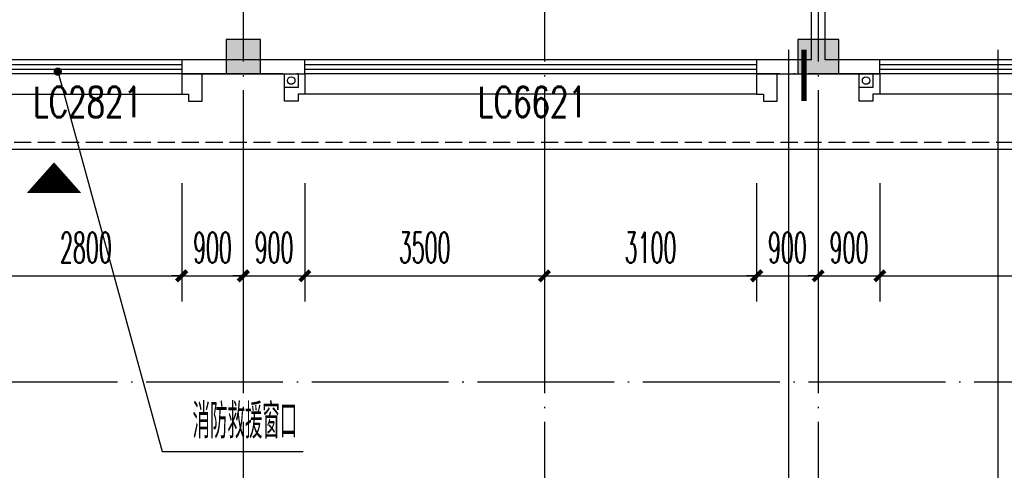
# Model space of a CAD drawing. Extents: x 1779708 to 7299578, y -1121471 to 88434.
# Tile 266 of 656: x 4496350 to 4510736, y -979630 to -973056. Entities that reach past the tile are written whole.
import ezdxf

# ---------------------------------------------------------------- set-up
doc = ezdxf.new("R2010")
doc.units = 0
doc.header["$LTSCALE"] = 1000
doc.header["$MEASUREMENT"] = 0
doc.linetypes.add('DASH', pattern=[0.35, 0.25, -0.1])
doc.linetypes.add('DOTE', pattern=[2.42, 2, -0.2, 0.02, -0.2])
doc.layers.get('0').update_dxf_attribs({"linetype": 'CONTINUOUS'})
doc.layers.get('Defpoints').update_dxf_attribs({"linetype": 'CONTINUOUS'})
for name, color, linetype in [('11111111111111111111111111111', 50, 'DASH'), ('DIM_IDEN', 3, 'CONTINUOUS'), ('DIM_LEAD', 3, 'CONTINUOUS'), ('DIM_污水', 3, 'CONTINUOUS'), ('DOTE', 1, 'DOTE'), ('GGSignatureLayer', 7, 'CONTINUOUS'), ('P_PS_DIM', 1, 'CONTINUOUS'), ('PUB_DIM', 3, 'CONTINUOUS'), ('PUB_TEXT', 7, 'CONTINUOUS'), ('WALL', 255, 'CONTINUOUS'), ('WINDOW', 2, 'CONTINUOUS'), ('WINDOW_TEXT', 7, 'CONTINUOUS'), ('修改', 6, 'CONTINUOUS'), ('墙柱', 2, 'CONTINUOUS'), ('看线', 3, 'CONTINUOUS')]:
    doc.layers.add(name, color=color, linetype=linetype)
doc.styles.add('_TCH_DIM', font='SIMPLEX.shx', dxfattribs={"width": 0.7, "bigfont": 'GBCBIG.shx'})
doc.styles.add('_TCH_DIM_T3', font='SIMPLEX.shx', dxfattribs={"width": 0.494118, "bigfont": 'GBCBIG.shx'})
doc.styles.add('_TCH_WINDOW', font='SIMPLEX', dxfattribs={"height": 3.5, "bigfont": 'GBCBIG'})
doc.dimstyles.new('_TCH_ARCH&&150', dxfattribs={"dimtxt": 446.25, "dimasz": 150, "dimexe": 375, "dimexo": 450, "dimgap": 189.375, "dimtad": 1, "dimdec": 0, "dimzin": 0, "dimdsep": 46, "dimtxsty": '_TCH_DIM_T3', "dimblk": 'ARCHTICK', "dimcen": 0.09, "dimdle": 225, "dimclrt": 7, "dimazin": 2, "dimtfac": 1, "dimtdec": 0, "dimtix": 1, "dimtmove": 2, "dimatfit": 3, "dimfxl": 250, "dimtolj": 1, "dimtzin": 0, "dimarcsym": 0})

# ---------------------------------------------------------------- blocks, each defined once
blk = doc.blocks.new('A$C159220C3')
at = {"layer": 'DOTE'}
for p, q in [((59600, 149200), (59600, 7200)), ((64000, 149200), (64000, 7200)), ((68000, 149200), (68000, 7200)), ((86800, 96200), (7200, 96200)), ((86800, 91700), (7200, 91700))]:
    blk.add_line(p, q, dxfattribs=at)
blk = doc.blocks.new('a1')
at = {"layer": '11111111111111111111111111111'}
for p, q in [((59122, 49136), (59122, 48936)), ((59322, 49136), (59122, 49136)), ((59322, 48936), (59322, 49136)), ((59122, 48936), (59322, 48936))]:
    blk.add_line(p, q, dxfattribs=at)
blk = doc.blocks.new('$WINLIB2D$00000001')
at = {"color": 0}
for points in [[(-0.5, 0.5), (-0.5, -0.5)], [(-0.5, 0.5), (0.5, 0.5)], [(0.5, -0.5), (0.5, 0.5)], [(0.5, 0.1667), (-0.5, 0.1667)], [(0.5, -0.1667), (-0.5, -0.1667)], [(-0.5, -0.5), (0.5, -0.5)]]:
    blk.add_lwpolyline(points, dxfattribs=at)
blk = doc.blocks.new('_ArchTick')
at = {"color": 0, "linetype": 'ByBlock', "const_width": 0.4}
blk.add_lwpolyline([(-0.5, -0.5), (0.5, 0.5)], dxfattribs=at)
blk = doc.blocks.new('*D4969')
at = {"layer": 'Defpoints', "color": 0, "transparency": 16777216}
for p in [(4508917, -974993), (4515517, -974993), (4515517, -976793)]:
    blk.add_point(p, dxfattribs=at)
at = {"layer": 'PUB_DIM', "color": 0, "lineweight": -2, "transparency": 16777216}
for p, q in [((4508917, -975443), (4508917, -977168)), ((4515517, -975443), (4515517, -977168)), ((4508692, -976793), (4515742, -976793))]:
    blk.add_line(p, q, dxfattribs=at)
at = {"layer": 'PUB_DIM', "color": 0, "lineweight": -2, "transparency": 16777216, "xscale": 150, "yscale": 150, "zscale": 150, "rotation": 180}
blk.add_blockref('_ArchTick', (4508917, -976793), dxfattribs=at)
at = {"layer": 'PUB_DIM', "color": 0, "lineweight": -2, "transparency": 16777216, "xscale": 150, "yscale": 150, "zscale": 150}
blk.add_blockref('_ArchTick', (4515517, -976793), dxfattribs=at)
at = {"layer": 'PUB_DIM', "color": 7, "transparency": 16777216, "insert": (4512217, -976381), "char_height": 446.2, "attachment_point": 5, "style": '_TCH_DIM_T3'}
blk.add_mtext('\\A1;6600', dxfattribs=at)
blk = doc.blocks.new('*D4970')
at = {"layer": 'Defpoints', "color": 0, "transparency": 16777216}
for p in [(4508017, -974993), (4508917, -974993), (4508917, -976793)]:
    blk.add_point(p, dxfattribs=at)
at = {"layer": 'PUB_DIM', "color": 0, "lineweight": -2, "transparency": 16777216}
for p, q in [((4508017, -975443), (4508017, -977168)), ((4508917, -975443), (4508917, -977168)), ((4508017, -976793), (4507867, -976793)), ((4508017, -976793), (4508917, -976793)), ((4508917, -976793), (4509067, -976793))]:
    blk.add_line(p, q, dxfattribs=at)
at = {"layer": 'PUB_DIM', "color": 0, "lineweight": -2, "transparency": 16777216, "xscale": 150, "yscale": 150, "zscale": 150}
blk.add_blockref('_ArchTick', (4508017, -976793), dxfattribs=at)
at = {"layer": 'PUB_DIM', "color": 0, "lineweight": -2, "transparency": 16777216, "xscale": 150, "yscale": 150, "zscale": 150, "rotation": 180}
blk.add_blockref('_ArchTick', (4508917, -976793), dxfattribs=at)
at = {"layer": 'PUB_DIM', "color": 7, "transparency": 16777216, "insert": (4508467, -976381), "char_height": 446.2, "attachment_point": 5, "style": '_TCH_DIM_T3'}
blk.add_mtext('\\A1;900', dxfattribs=at)
blk = doc.blocks.new('*D4971')
at = {"layer": 'Defpoints', "color": 0, "transparency": 16777216}
for p in [(4507117, -974993), (4508017, -974993), (4508017, -976793)]:
    blk.add_point(p, dxfattribs=at)
at = {"layer": 'PUB_DIM', "color": 0, "lineweight": -2, "transparency": 16777216}
for p, q in [((4507117, -975443), (4507117, -977168)), ((4508017, -975443), (4508017, -977168)), ((4507117, -976793), (4506967, -976793)), ((4507117, -976793), (4508017, -976793)), ((4508017, -976793), (4508167, -976793))]:
    blk.add_line(p, q, dxfattribs=at)
at = {"layer": 'PUB_DIM', "color": 0, "lineweight": -2, "transparency": 16777216, "xscale": 150, "yscale": 150, "zscale": 150}
blk.add_blockref('_ArchTick', (4507117, -976793), dxfattribs=at)
at = {"layer": 'PUB_DIM', "color": 0, "lineweight": -2, "transparency": 16777216, "xscale": 150, "yscale": 150, "zscale": 150, "rotation": 180}
blk.add_blockref('_ArchTick', (4508017, -976793), dxfattribs=at)
at = {"layer": 'PUB_DIM', "color": 7, "transparency": 16777216, "insert": (4507567, -976381), "char_height": 446.2, "attachment_point": 5, "style": '_TCH_DIM_T3'}
blk.add_mtext('\\A1;900', dxfattribs=at)
blk = doc.blocks.new('*D4972')
at = {"layer": 'Defpoints', "color": 0, "transparency": 16777216}
for p in [(4504017, -974993), (4507117, -974993), (4507117, -976793)]:
    blk.add_point(p, dxfattribs=at)
at = {"layer": 'PUB_DIM', "color": 0, "lineweight": -2, "transparency": 16777216}
for p, q in [((4504017, -975443), (4504017, -977168)), ((4507117, -975443), (4507117, -977168)), ((4503792, -976793), (4507342, -976793))]:
    blk.add_line(p, q, dxfattribs=at)
at = {"layer": 'PUB_DIM', "color": 0, "lineweight": -2, "transparency": 16777216, "xscale": 150, "yscale": 150, "zscale": 150, "rotation": 180}
blk.add_blockref('_ArchTick', (4504017, -976793), dxfattribs=at)
at = {"layer": 'PUB_DIM', "color": 0, "lineweight": -2, "transparency": 16777216, "xscale": 150, "yscale": 150, "zscale": 150}
blk.add_blockref('_ArchTick', (4507117, -976793), dxfattribs=at)
at = {"layer": 'PUB_DIM', "color": 7, "transparency": 16777216, "insert": (4505567, -976381), "char_height": 446.2, "attachment_point": 5, "style": '_TCH_DIM_T3'}
blk.add_mtext('\\A1;3100', dxfattribs=at)
blk = doc.blocks.new('*D4973')
at = {"layer": 'Defpoints', "color": 0, "transparency": 16777216}
for p in [(4500517, -974993), (4504017, -974993), (4504017, -976793)]:
    blk.add_point(p, dxfattribs=at)
at = {"layer": 'PUB_DIM', "color": 0, "lineweight": -2, "transparency": 16777216}
for p, q in [((4500517, -975443), (4500517, -977168)), ((4504017, -975443), (4504017, -977168)), ((4500292, -976793), (4504242, -976793))]:
    blk.add_line(p, q, dxfattribs=at)
at = {"layer": 'PUB_DIM', "color": 0, "lineweight": -2, "transparency": 16777216, "xscale": 150, "yscale": 150, "zscale": 150, "rotation": 180}
blk.add_blockref('_ArchTick', (4500517, -976793), dxfattribs=at)
at = {"layer": 'PUB_DIM', "color": 0, "lineweight": -2, "transparency": 16777216, "xscale": 150, "yscale": 150, "zscale": 150}
blk.add_blockref('_ArchTick', (4504017, -976793), dxfattribs=at)
at = {"layer": 'PUB_DIM', "color": 7, "transparency": 16777216, "insert": (4502267, -976381), "char_height": 446.2, "attachment_point": 5, "style": '_TCH_DIM_T3'}
blk.add_mtext('\\A1;3500', dxfattribs=at)
blk = doc.blocks.new('*D4974')
at = {"layer": 'Defpoints', "color": 0, "transparency": 16777216}
for p in [(4499617, -974993), (4500517, -974993), (4500517, -976793)]:
    blk.add_point(p, dxfattribs=at)
at = {"layer": 'PUB_DIM', "color": 0, "lineweight": -2, "transparency": 16777216}
for p, q in [((4499617, -975443), (4499617, -977168)), ((4500517, -975443), (4500517, -977168)), ((4499617, -976793), (4499467, -976793)), ((4499617, -976793), (4500517, -976793)), ((4500517, -976793), (4500667, -976793))]:
    blk.add_line(p, q, dxfattribs=at)
at = {"layer": 'PUB_DIM', "color": 0, "lineweight": -2, "transparency": 16777216, "xscale": 150, "yscale": 150, "zscale": 150}
blk.add_blockref('_ArchTick', (4499617, -976793), dxfattribs=at)
at = {"layer": 'PUB_DIM', "color": 0, "lineweight": -2, "transparency": 16777216, "xscale": 150, "yscale": 150, "zscale": 150, "rotation": 180}
blk.add_blockref('_ArchTick', (4500517, -976793), dxfattribs=at)
at = {"layer": 'PUB_DIM', "color": 7, "transparency": 16777216, "insert": (4500067, -976381), "char_height": 446.2, "attachment_point": 5, "style": '_TCH_DIM_T3'}
blk.add_mtext('\\A1;900', dxfattribs=at)
blk = doc.blocks.new('*D4975')
at = {"layer": 'Defpoints', "color": 0, "transparency": 16777216}
for p in [(4498717, -974993), (4499617, -974993), (4499617, -976793)]:
    blk.add_point(p, dxfattribs=at)
at = {"layer": 'PUB_DIM', "color": 0, "lineweight": -2, "transparency": 16777216}
for p, q in [((4498717, -975443), (4498717, -977168)), ((4499617, -975443), (4499617, -977168)), ((4498717, -976793), (4498567, -976793)), ((4498717, -976793), (4499617, -976793)), ((4499617, -976793), (4499767, -976793))]:
    blk.add_line(p, q, dxfattribs=at)
at = {"layer": 'PUB_DIM', "color": 0, "lineweight": -2, "transparency": 16777216, "xscale": 150, "yscale": 150, "zscale": 150}
blk.add_blockref('_ArchTick', (4498717, -976793), dxfattribs=at)
at = {"layer": 'PUB_DIM', "color": 0, "lineweight": -2, "transparency": 16777216, "xscale": 150, "yscale": 150, "zscale": 150, "rotation": 180}
blk.add_blockref('_ArchTick', (4499617, -976793), dxfattribs=at)
at = {"layer": 'PUB_DIM', "color": 7, "transparency": 16777216, "insert": (4499167, -976381), "char_height": 446.2, "attachment_point": 5, "style": '_TCH_DIM_T3'}
blk.add_mtext('\\A1;900', dxfattribs=at)
blk = doc.blocks.new('*D4976')
at = {"layer": 'Defpoints', "color": 0, "transparency": 16777216}
for p in [(4495917, -974993), (4498717, -974993), (4498717, -976793)]:
    blk.add_point(p, dxfattribs=at)
at = {"layer": 'PUB_DIM', "color": 0, "lineweight": -2, "transparency": 16777216}
for p, q in [((4495917, -975443), (4495917, -977168)), ((4498717, -975443), (4498717, -977168)), ((4495692, -976793), (4498942, -976793))]:
    blk.add_line(p, q, dxfattribs=at)
at = {"layer": 'PUB_DIM', "color": 0, "lineweight": -2, "transparency": 16777216, "xscale": 150, "yscale": 150, "zscale": 150, "rotation": 180}
blk.add_blockref('_ArchTick', (4495917, -976793), dxfattribs=at)
at = {"layer": 'PUB_DIM', "color": 0, "lineweight": -2, "transparency": 16777216, "xscale": 150, "yscale": 150, "zscale": 150}
blk.add_blockref('_ArchTick', (4498717, -976793), dxfattribs=at)
at = {"layer": 'PUB_DIM', "color": 7, "transparency": 16777216, "insert": (4497317, -976381), "char_height": 446.2, "attachment_point": 5, "style": '_TCH_DIM_T3'}
blk.add_mtext('\\A1;2800', dxfattribs=at)

msp = doc.modelspace()

# ---------------------------------------------------------------- hatches: boundary and pattern name
at = {"layer": '墙柱'}
h = msp.add_hatch(color=256, dxfattribs=at)
h.paths.add_polyline_path([(4476347.1, -937943.3), (4476347.1, -938243.3), (4475447.1, -938243.3), (4475447.1, -937943.3)])
h.paths.add_polyline_path([(4474277.1, -935643.3), (4474877.1, -935643.3), (4474877.1, -936043.3), (4474277.1, -936043.3)])
h.paths.add_polyline_path([(4524317.1, -1005043.3), (4524917.1, -1005043.3), (4524917.1, -1005643.3), (4524317.1, -1005643.3)])
h.paths.add_polyline_path([(4516217.1, -1005043.3), (4516817.1, -1005043.3), (4516817.1, -1005643.3), (4516217.1, -1005643.3)])
h.paths.add_polyline_path([(4524317.1, -995843.3), (4524917.1, -995843.3), (4524917.1, -996443.3), (4524317.1, -996443.3)])
h.paths.add_polyline_path([(4516217.1, -995843.3), (4516817.1, -995843.3), (4516817.1, -996443.3), (4516217.1, -996443.3)])
h.paths.add_polyline_path([(4524317.1, -987243.3), (4524917.1, -987243.3), (4524917.1, -987843.3), (4524317.1, -987843.3)])
h.paths.add_polyline_path([(4516217.1, -987243.3), (4516817.1, -987243.3), (4516817.1, -987843.3), (4516217.1, -987843.3)])
h.paths.add_polyline_path([(4524317.1, -978043.3), (4524917.1, -978043.3), (4524917.1, -978643.3), (4524317.1, -978643.3)])
h.paths.add_polyline_path([(4516217.1, -978043.3), (4516817.1, -978043.3), (4516817.1, -978643.3), (4516217.1, -978643.3)])
h.paths.add_polyline_path([(4449717.1, -973843.3), (4450217.1, -973843.3), (4450217.1, -973343.3), (4449717.1, -973343.3)])
h.paths.add_polyline_path([(4449717.1, -967593.3), (4450217.1, -967593.3), (4450217.1, -967093.3), (4449717.1, -967093.3)])
h.paths.add_polyline_path([(4449717.1, -961043.3), (4450217.1, -961043.3), (4450217.1, -960543.3), (4449717.1, -960543.3)])
h.paths.add_polyline_path([(4524117.1, -932143.3), (4524817.1, -932143.3), (4524817.1, -932643.3), (4524117.1, -932643.3)])
h.paths.add_polyline_path([(4474067.1, -964543.3), (4474767.1, -964543.3), (4474767.1, -964043.3), (4474067.1, -964043.3)])
h.paths.add_polyline_path([(4516067.1, -932143.3), (4516767.1, -932143.3), (4516767.1, -932643.3), (4516067.1, -932643.3)])
h.paths.add_polyline_path([(4474067.1, -932143.3), (4474767.1, -932143.3), (4474767.1, -932643.3), (4474067.1, -932643.3)])
h.paths.add_polyline_path([(4449717.1, -955193.3), (4450217.1, -955193.3), (4450217.1, -954693.3), (4449717.1, -954693.3)])
h.paths.add_polyline_path([(4503717.1, -922843.3), (4504217.1, -922843.3), (4504217.1, -923343.3), (4503717.1, -923343.3)])
h.paths.add_polyline_path([(4465817.1, -973843.3), (4466317.1, -973843.3), (4466317.1, -973343.3), (4465817.1, -973343.3)])
h.paths.add_polyline_path([(4474117.1, -973843.3), (4474717.1, -973843.3), (4474717.1, -973343.3), (4474117.1, -973343.3)])
h.paths.add_polyline_path([(4491217.1, -964643.3), (4491817.1, -964643.3), (4491817.1, -964043.3), (4491217.1, -964043.3)])
h.paths.add_polyline_path([(4507717.1, -955843.3), (4508317.1, -955843.3), (4508317.1, -955243.3), (4507717.1, -955243.3)])
h.paths.add_polyline_path([(4462217.1, -967693.3), (4462717.1, -967693.3), (4462717.1, -966993.3), (4462217.1, -966993.3)])
h.paths.add_polyline_path([(4515917.1, -959943.3), (4516417.1, -959943.3), (4516417.1, -959443.3), (4515917.1, -959443.3)])
h.paths.add_polyline_path([(4465717.1, -935643.3), (4466317.1, -935643.3), (4466317.1, -936143.3), (4465717.1, -936143.3)])
h.paths.add_polyline_path([(4469917.1, -942243.3), (4470417.1, -942243.3), (4470417.1, -942743.3), (4469917.1, -942743.3)])
h.paths.add_polyline_path([(4469917.1, -948843.3), (4470417.1, -948843.3), (4470417.1, -949343.3), (4469917.1, -949343.3)])
h.paths.add_polyline_path([(4462217.1, -954593.3), (4462717.1, -954593.3), (4462717.1, -955293.3), (4462217.1, -955293.3)])
h.paths.add_polyline_path([(4469917.1, -961043.3), (4470417.1, -961043.3), (4470417.1, -960543.3), (4469917.1, -960543.3)])
h.paths.add_polyline_path([(4462217.1, -973843.3), (4462717.1, -973843.3), (4462717.1, -973343.3), (4462217.1, -973343.3)])
h.paths.add_polyline_path([(4504117.1, -947343.3), (4503617.1, -947343.3), (4503617.1, -947843.3), (4504117.1, -947843.3)])
h.paths.add_polyline_path([(4524117.1, -964543.3), (4524817.1, -964543.3), (4524817.1, -964043.3), (4524117.1, -964043.3)])
h.paths.add_polyline_path([(4457617.1, -935643.3), (4458117.1, -935643.3), (4458117.1, -936143.3), (4457617.1, -936143.3)])
h.paths.add_polyline_path([(4516067.1, -947243.3), (4516767.1, -947243.3), (4516767.1, -947843.3), (4516067.1, -947843.3)])
h.paths.add_polyline_path([(4524117.1, -947843.3), (4524817.1, -947843.3), (4524817.1, -947243.3), (4524117.1, -947243.3)])
h.paths.add_polyline_path([(4507717.1, -947843.3), (4508317.1, -947843.3), (4508317.1, -947243.3), (4507717.1, -947243.3)])
h.paths.add_polyline_path([(4515917.1, -955743.3), (4516417.1, -955743.3), (4516417.1, -955243.3), (4515917.1, -955243.3)])
h.paths.add_polyline_path([(4503617.1, -955743.3), (4504117.1, -955743.3), (4504117.1, -955243.3), (4503617.1, -955243.3)])
h.paths.add_polyline_path([(4499367.1, -935643.3), (4499867.1, -935643.3), (4499867.1, -936143.3), (4499367.1, -936143.3)])
h.paths.add_polyline_path([(4495417.1, -973843.3), (4495917.1, -973843.3), (4495917.1, -973343.3), (4495417.1, -973343.3)])
h.paths.add_polyline_path([(4491717.1, -961043.3), (4491217.1, -961043.3), (4491217.1, -960543.3), (4491717.1, -960543.3)])
h.paths.add_polyline_path([(4491717.1, -973843.3), (4491217.1, -973843.3), (4491217.1, -973343.3), (4491717.1, -973343.3)])
h.paths.add_polyline_path([(4474117.1, -961043.3), (4474617.1, -961043.3), (4474617.1, -960543.3), (4474117.1, -960543.3)])
h.paths.add_polyline_path([(4469917.1, -954693.3), (4470417.1, -954693.3), (4470417.1, -955193.3), (4469917.1, -955193.3)])
h.paths.add_polyline_path([(4462217.1, -960343.3), (4462717.1, -960343.3), (4462717.1, -961043.3), (4462217.1, -961043.3)])
h.paths.add_polyline_path([(4465717.1, -948843.3), (4466317.1, -948843.3), (4466317.1, -949343.3), (4465717.1, -949343.3)])
h.paths.add_polyline_path([(4457317.1, -948843.3), (4457917.1, -948843.3), (4457917.1, -949343.3), (4457317.1, -949343.3)])
h.paths.add_polyline_path([(4449717.1, -948843.3), (4450217.1, -948843.3), (4450217.1, -949343.3), (4449717.1, -949343.3)])
h.paths.add_polyline_path([(4465717.1, -942143.3), (4466317.1, -942143.3), (4466317.1, -942743.3), (4465717.1, -942743.3)])
h.paths.add_polyline_path([(4457617.1, -942143.3), (4458117.1, -942143.3), (4458117.1, -942743.3), (4457617.1, -942743.3)])
h.paths.add_polyline_path([(4524117.1, -961343.3), (4524817.1, -961343.3), (4524817.1, -960843.3), (4524117.1, -960843.3)])
h.paths.add_polyline_path([(4524317.1, -973843.3), (4524817.1, -973843.3), (4524817.1, -973343.3), (4524317.1, -973343.3)])
h.paths.add_polyline_path([(4516067.1, -964743.3), (4516767.1, -964743.3), (4516767.1, -964043.3), (4516067.1, -964043.3)])
h.paths.add_polyline_path([(4516017.1, -973843.3), (4516817.1, -973843.3), (4516817.1, -973343.3), (4516017.1, -973343.3)])
h.paths.add_polyline_path([(4507667.1, -964743.3), (4508367.1, -964743.3), (4508367.1, -964043.3), (4507667.1, -964043.3)])
h.paths.add_polyline_path([(4507717.1, -973843.3), (4508317.1, -973843.3), (4508317.1, -973343.3), (4507717.1, -973343.3)])
h.paths.add_polyline_path([(4499367.1, -961043.3), (4499867.1, -961043.3), (4499867.1, -960543.3), (4499367.1, -960543.3)])
h.paths.add_polyline_path([(4499267.1, -964543.3), (4499967.1, -964543.3), (4499967.1, -964043.3), (4499267.1, -964043.3)])
h.paths.add_polyline_path([(4499367.1, -973843.3), (4499867.1, -973843.3), (4499867.1, -973343.3), (4499367.1, -973343.3)])
h.paths.add_polyline_path([(4482317.1, -961043.3), (4482817.1, -961043.3), (4482817.1, -960543.3), (4482317.1, -960543.3)])
h.paths.add_polyline_path([(4482217.1, -964643.3), (4482817.1, -964643.3), (4482817.1, -964043.3), (4482217.1, -964043.3)])
h.paths.add_polyline_path([(4465717.1, -964643.3), (4466317.1, -964643.3), (4466317.1, -964043.3), (4465717.1, -964043.3)])
h.paths.add_polyline_path([(4482317.1, -973843.3), (4482817.1, -973843.3), (4482817.1, -973343.3), (4482317.1, -973343.3)])
h.paths.add_polyline_path([(4516067.1, -935643.3), (4516767.1, -935643.3), (4516767.1, -936243.3), (4516067.1, -936243.3)])
h.paths.add_polyline_path([(4524117.1, -922843.3), (4524817.1, -922843.3), (4524817.1, -923343.3), (4524117.1, -923343.3)])
h.paths.add_polyline_path([(4516117.1, -922843.3), (4516717.1, -922843.3), (4516717.1, -923343.3), (4516117.1, -923343.3)])
h.paths.add_polyline_path([(4507717.1, -935643.3), (4508317.1, -935643.3), (4508317.1, -936243.3), (4507717.1, -936243.3)])
h.paths.add_polyline_path([(4507667.1, -932143.3), (4508367.1, -932143.3), (4508367.1, -932643.3), (4507667.1, -932643.3)])
h.paths.add_polyline_path([(4507767.1, -922843.3), (4508267.1, -922843.3), (4508267.1, -923343.3), (4507767.1, -923343.3)])
h.paths.add_polyline_path([(4499317.1, -932043.3), (4499917.1, -932043.3), (4499917.1, -932643.3), (4499317.1, -932643.3)])
h.paths.add_polyline_path([(4499317.1, -922843.3), (4499917.1, -922843.3), (4499917.1, -923343.3), (4499317.1, -923343.3)])
h.paths.add_polyline_path([(4491217.1, -935643.3), (4491717.1, -935643.3), (4491717.1, -936143.3), (4491217.1, -936143.3)])
h.paths.add_polyline_path([(4491217.1, -932043.3), (4491817.1, -932043.3), (4491817.1, -932643.3), (4491217.1, -932643.3)])
h.paths.add_polyline_path([(4482317.1, -935643.3), (4482817.1, -935643.3), (4482817.1, -936143.3), (4482317.1, -936143.3)])
h.paths.add_polyline_path([(4482217.1, -932043.3), (4482817.1, -932043.3), (4482817.1, -932643.3), (4482217.1, -932643.3)])
h.paths.add_polyline_path([(4449217.1, -935343.3), (4449917.1, -935343.3), (4449917.1, -935843.3), (4449217.1, -935843.3)])
h.paths.add_polyline_path([(4449217.1, -932143.3), (4449917.1, -932143.3), (4449917.1, -932643.3), (4449217.1, -932643.3)])
h.paths.add_polyline_path([(4457267.1, -932143.3), (4457967.1, -932143.3), (4457967.1, -932643.3), (4457267.1, -932643.3)])
h.paths.add_polyline_path([(4465717.1, -932043.3), (4466317.1, -932043.3), (4466317.1, -932643.3), (4465717.1, -932643.3)])
h.paths.add_polyline_path([(4491217.1, -922843.3), (4491717.1, -922843.3), (4491717.1, -923343.3), (4491217.1, -923343.3)])
h.paths.add_polyline_path([(4482317.1, -922843.3), (4482817.1, -922843.3), (4482817.1, -923343.3), (4482317.1, -923343.3)])
h.paths.add_polyline_path([(4474117.1, -922843.3), (4474717.1, -922843.3), (4474717.1, -923343.3), (4474117.1, -923343.3)])
h.paths.add_polyline_path([(4465717.1, -922843.3), (4466317.1, -922843.3), (4466317.1, -923343.3), (4465717.1, -923343.3)])
h.paths.add_polyline_path([(4457267.1, -922843.3), (4457967.1, -922843.3), (4457967.1, -923343.3), (4457267.1, -923343.3)])
h.paths.add_polyline_path([(4449217.1, -922843.3), (4449717.1, -922843.3), (4449717.1, -923343.3), (4449217.1, -923343.3)])
h.paths.add_polyline_path([(4524117.1, -935643.3), (4524817.1, -935643.3), (4524817.1, -936243.3), (4524117.1, -936243.3)])
h.paths.add_polyline_path([(4449717.1, -1009843.3), (4450217.1, -1009843.3), (4450217.1, -1010343.3), (4449717.1, -1010343.3)])
h.paths.add_polyline_path([(4449717.1, -1016093.3), (4450217.1, -1016093.3), (4450217.1, -1016593.3), (4449717.1, -1016593.3)])
h.paths.add_polyline_path([(4449717.1, -1022643.3), (4450217.1, -1022643.3), (4450217.1, -1023143.3), (4449717.1, -1023143.3)])
h.paths.add_polyline_path([(4524117.1, -1051543.3), (4524817.1, -1051543.3), (4524817.1, -1051043.3), (4524117.1, -1051043.3)])
h.paths.add_polyline_path([(4474067.1, -1019143.3), (4474767.1, -1019143.3), (4474767.1, -1019643.3), (4474067.1, -1019643.3)])
h.paths.add_polyline_path([(4516067.1, -1051543.3), (4516767.1, -1051543.3), (4516767.1, -1051043.3), (4516067.1, -1051043.3)])
h.paths.add_polyline_path([(4474067.1, -1051543.3), (4474767.1, -1051543.3), (4474767.1, -1051043.3), (4474067.1, -1051043.3)])
h.paths.add_polyline_path([(4449717.1, -1028493.3), (4450217.1, -1028493.3), (4450217.1, -1028993.3), (4449717.1, -1028993.3)])
h.paths.add_polyline_path([(4476347.1, -1045743.3), (4476347.1, -1045443.3), (4475447.1, -1045443.3), (4475447.1, -1045743.3)])
h.paths.add_polyline_path([(4503717.1, -1060843.3), (4504217.1, -1060843.3), (4504217.1, -1060343.3), (4503717.1, -1060343.3)])
h.paths.add_polyline_path([(4465817.1, -1009843.3), (4466317.1, -1009843.3), (4466317.1, -1010343.3), (4465817.1, -1010343.3)])
h.paths.add_polyline_path([(4474117.1, -1009843.3), (4474717.1, -1009843.3), (4474717.1, -1010343.3), (4474117.1, -1010343.3)])
h.paths.add_polyline_path([(4491217.1, -1019043.3), (4491817.1, -1019043.3), (4491817.1, -1019643.3), (4491217.1, -1019643.3)])
h.paths.add_polyline_path([(4507717.1, -1027843.3), (4508317.1, -1027843.3), (4508317.1, -1028443.3), (4507717.1, -1028443.3)])
h.paths.add_polyline_path([(4462217.1, -1015993.3), (4462717.1, -1015993.3), (4462717.1, -1016693.3), (4462217.1, -1016693.3)])
h.paths.add_polyline_path([(4515917.1, -1023743.3), (4516417.1, -1023743.3), (4516417.1, -1024243.3), (4515917.1, -1024243.3)])
h.paths.add_polyline_path([(4465717.1, -1048043.3), (4466317.1, -1048043.3), (4466317.1, -1047543.3), (4465717.1, -1047543.3)])
h.paths.add_polyline_path([(4469917.1, -1041443.3), (4470417.1, -1041443.3), (4470417.1, -1040943.3), (4469917.1, -1040943.3)])
h.paths.add_polyline_path([(4469917.1, -1034843.3), (4470417.1, -1034843.3), (4470417.1, -1034343.3), (4469917.1, -1034343.3)])
h.paths.add_polyline_path([(4462217.1, -1029093.3), (4462717.1, -1029093.3), (4462717.1, -1028393.3), (4462217.1, -1028393.3)])
h.paths.add_polyline_path([(4469917.1, -1022643.3), (4470417.1, -1022643.3), (4470417.1, -1023143.3), (4469917.1, -1023143.3)])
h.paths.add_polyline_path([(4462217.1, -1009843.3), (4462717.1, -1009843.3), (4462717.1, -1010343.3), (4462217.1, -1010343.3)])
h.paths.add_polyline_path([(4504117.1, -1036343.3), (4503617.1, -1036343.3), (4503617.1, -1035843.3), (4504117.1, -1035843.3)])
h.paths.add_polyline_path([(4524117.1, -1019143.3), (4524817.1, -1019143.3), (4524817.1, -1019643.3), (4524117.1, -1019643.3)])
h.paths.add_polyline_path([(4457617.1, -1048043.3), (4458117.1, -1048043.3), (4458117.1, -1047543.3), (4457617.1, -1047543.3)])
h.paths.add_polyline_path([(4516067.1, -1036443.3), (4516767.1, -1036443.3), (4516767.1, -1035843.3), (4516067.1, -1035843.3)])
h.paths.add_polyline_path([(4524117.1, -1035843.3), (4524817.1, -1035843.3), (4524817.1, -1036443.3), (4524117.1, -1036443.3)])
h.paths.add_polyline_path([(4507717.1, -1035843.3), (4508317.1, -1035843.3), (4508317.1, -1036443.3), (4507717.1, -1036443.3)])
h.paths.add_polyline_path([(4515917.1, -1027943.3), (4516417.1, -1027943.3), (4516417.1, -1028443.3), (4515917.1, -1028443.3)])
h.paths.add_polyline_path([(4503617.1, -1027943.3), (4504117.1, -1027943.3), (4504117.1, -1028443.3), (4503617.1, -1028443.3)])
h.paths.add_polyline_path([(4499367.1, -1048043.3), (4499867.1, -1048043.3), (4499867.1, -1047543.3), (4499367.1, -1047543.3)])
h.paths.add_polyline_path([(4495417.1, -1009843.3), (4495917.1, -1009843.3), (4495917.1, -1010343.3), (4495417.1, -1010343.3)])
h.paths.add_polyline_path([(4491717.1, -1022643.3), (4491217.1, -1022643.3), (4491217.1, -1023143.3), (4491717.1, -1023143.3)])
h.paths.add_polyline_path([(4491717.1, -1009843.3), (4491217.1, -1009843.3), (4491217.1, -1010343.3), (4491717.1, -1010343.3)])
h.paths.add_polyline_path([(4474117.1, -1022643.3), (4474617.1, -1022643.3), (4474617.1, -1023143.3), (4474117.1, -1023143.3)])
h.paths.add_polyline_path([(4469917.1, -1028993.3), (4470417.1, -1028993.3), (4470417.1, -1028493.3), (4469917.1, -1028493.3)])
h.paths.add_polyline_path([(4462217.1, -1023343.3), (4462717.1, -1023343.3), (4462717.1, -1022643.3), (4462217.1, -1022643.3)])
h.paths.add_polyline_path([(4465717.1, -1034843.3), (4466317.1, -1034843.3), (4466317.1, -1034343.3), (4465717.1, -1034343.3)])
h.paths.add_polyline_path([(4457317.1, -1034843.3), (4457917.1, -1034843.3), (4457917.1, -1034343.3), (4457317.1, -1034343.3)])
h.paths.add_polyline_path([(4449717.1, -1034843.3), (4450217.1, -1034843.3), (4450217.1, -1034343.3), (4449717.1, -1034343.3)])
h.paths.add_polyline_path([(4465717.1, -1041543.3), (4466317.1, -1041543.3), (4466317.1, -1040943.3), (4465717.1, -1040943.3)])
h.paths.add_polyline_path([(4457617.1, -1041543.3), (4458117.1, -1041543.3), (4458117.1, -1040943.3), (4457617.1, -1040943.3)])
h.paths.add_polyline_path([(4524117.1, -1022343.3), (4524817.1, -1022343.3), (4524817.1, -1022843.3), (4524117.1, -1022843.3)])
h.paths.add_polyline_path([(4524317.1, -1009843.3), (4524817.1, -1009843.3), (4524817.1, -1010343.3), (4524317.1, -1010343.3)])
h.paths.add_polyline_path([(4516067.1, -1018943.3), (4516767.1, -1018943.3), (4516767.1, -1019643.3), (4516067.1, -1019643.3)])
h.paths.add_polyline_path([(4516017.1, -1009843.3), (4516817.1, -1009843.3), (4516817.1, -1010343.3), (4516017.1, -1010343.3)])
h.paths.add_polyline_path([(4507667.1, -1018943.3), (4508367.1, -1018943.3), (4508367.1, -1019643.3), (4507667.1, -1019643.3)])
h.paths.add_polyline_path([(4507717.1, -1009843.3), (4508317.1, -1009843.3), (4508317.1, -1010343.3), (4507717.1, -1010343.3)])
h.paths.add_polyline_path([(4499367.1, -1022643.3), (4499867.1, -1022643.3), (4499867.1, -1023143.3), (4499367.1, -1023143.3)])
h.paths.add_polyline_path([(4499267.1, -1019143.3), (4499967.1, -1019143.3), (4499967.1, -1019643.3), (4499267.1, -1019643.3)])
h.paths.add_polyline_path([(4499367.1, -1009843.3), (4499867.1, -1009843.3), (4499867.1, -1010343.3), (4499367.1, -1010343.3)])
h.paths.add_polyline_path([(4482317.1, -1022643.3), (4482817.1, -1022643.3), (4482817.1, -1023143.3), (4482317.1, -1023143.3)])
h.paths.add_polyline_path([(4482217.1, -1019043.3), (4482817.1, -1019043.3), (4482817.1, -1019643.3), (4482217.1, -1019643.3)])
h.paths.add_polyline_path([(4465717.1, -1019043.3), (4466317.1, -1019043.3), (4466317.1, -1019643.3), (4465717.1, -1019643.3)])
h.paths.add_polyline_path([(4482317.1, -1009843.3), (4482817.1, -1009843.3), (4482817.1, -1010343.3), (4482317.1, -1010343.3)])
h.paths.add_polyline_path([(4516067.1, -1048043.3), (4516767.1, -1048043.3), (4516767.1, -1047443.3), (4516067.1, -1047443.3)])
h.paths.add_polyline_path([(4524117.1, -1060843.3), (4524817.1, -1060843.3), (4524817.1, -1060343.3), (4524117.1, -1060343.3)])
h.paths.add_polyline_path([(4516117.1, -1060843.3), (4516717.1, -1060843.3), (4516717.1, -1060343.3), (4516117.1, -1060343.3)])
h.paths.add_polyline_path([(4507717.1, -1048043.3), (4508317.1, -1048043.3), (4508317.1, -1047443.3), (4507717.1, -1047443.3)])
h.paths.add_polyline_path([(4507667.1, -1051543.3), (4508367.1, -1051543.3), (4508367.1, -1051043.3), (4507667.1, -1051043.3)])
h.paths.add_polyline_path([(4507767.1, -1060843.3), (4508267.1, -1060843.3), (4508267.1, -1060343.3), (4507767.1, -1060343.3)])
h.paths.add_polyline_path([(4499317.1, -1051643.3), (4499917.1, -1051643.3), (4499917.1, -1051043.3), (4499317.1, -1051043.3)])
h.paths.add_polyline_path([(4499317.1, -1060843.3), (4499917.1, -1060843.3), (4499917.1, -1060343.3), (4499317.1, -1060343.3)])
h.paths.add_polyline_path([(4491217.1, -1048043.3), (4491717.1, -1048043.3), (4491717.1, -1047543.3), (4491217.1, -1047543.3)])
h.paths.add_polyline_path([(4491217.1, -1051643.3), (4491817.1, -1051643.3), (4491817.1, -1051043.3), (4491217.1, -1051043.3)])
h.paths.add_polyline_path([(4482317.1, -1048043.3), (4482817.1, -1048043.3), (4482817.1, -1047543.3), (4482317.1, -1047543.3)])
h.paths.add_polyline_path([(4474277.1, -1048043.3), (4474877.1, -1048043.3), (4474877.1, -1047643.3), (4474277.1, -1047643.3)])
h.paths.add_polyline_path([(4482217.1, -1051643.3), (4482817.1, -1051643.3), (4482817.1, -1051043.3), (4482217.1, -1051043.3)])
h.paths.add_polyline_path([(4449217.1, -1048343.3), (4449917.1, -1048343.3), (4449917.1, -1047843.3), (4449217.1, -1047843.3)])
h.paths.add_polyline_path([(4449217.1, -1051543.3), (4449917.1, -1051543.3), (4449917.1, -1051043.3), (4449217.1, -1051043.3)])
h.paths.add_polyline_path([(4457267.1, -1051543.3), (4457967.1, -1051543.3), (4457967.1, -1051043.3), (4457267.1, -1051043.3)])
h.paths.add_polyline_path([(4465717.1, -1051643.3), (4466317.1, -1051643.3), (4466317.1, -1051043.3), (4465717.1, -1051043.3)])
h.paths.add_polyline_path([(4491217.1, -1060843.3), (4491717.1, -1060843.3), (4491717.1, -1060343.3), (4491217.1, -1060343.3)])
h.paths.add_polyline_path([(4482317.1, -1060843.3), (4482817.1, -1060843.3), (4482817.1, -1060343.3), (4482317.1, -1060343.3)])
h.paths.add_polyline_path([(4474117.1, -1060843.3), (4474717.1, -1060843.3), (4474717.1, -1060343.3), (4474117.1, -1060343.3)])
h.paths.add_polyline_path([(4465717.1, -1060843.3), (4466317.1, -1060843.3), (4466317.1, -1060343.3), (4465717.1, -1060343.3)])
h.paths.add_polyline_path([(4457267.1, -1060843.3), (4457967.1, -1060843.3), (4457967.1, -1060343.3), (4457267.1, -1060343.3)])
h.paths.add_polyline_path([(4449217.1, -1060843.3), (4449717.1, -1060843.3), (4449717.1, -1060343.3), (4449217.1, -1060343.3)])
h.paths.add_polyline_path([(4524117.1, -1048043.3), (4524817.1, -1048043.3), (4524817.1, -1047443.3), (4524117.1, -1047443.3)])

# ---------------------------------------------------------------- linework, layer by layer
at = {"layer": 'DIM_IDEN'}
for p, q in [((4507584.5, -973493.3), (4507584.5, -981466.5)), ((4510642.4, -973493.3), (4510642.4, -981466.5))]:
    msp.add_line(p, q, dxfattribs=at)
at = {"layer": 'DIM_IDEN', "const_width": 75}
msp.add_lwpolyline([(4507809.5, -973493.3), (4507809.5, -974243.3)], dxfattribs=at)
at = {"layer": 'DIM_LEAD'}
for p, q in [((4496906.4, -973813.3), (4498430.3, -979356.5)), ((4498430.3, -979356.5), (4500491.2, -979356.5))]:
    msp.add_line(p, q, dxfattribs=at)
at = {"layer": 'DIM_LEAD', "const_width": 60}
msp.add_lwpolyline([(4496898.5, -973784.4, 1), (4496914.4, -973842.2, 1)], format="xyb", close=True, dxfattribs=at)
at = {"layer": 'DIM_污水', "color": 7}
for centre in [(4500317.1, -973943.3), (4508717.1, -973943.3)]:
    msp.add_circle(centre, 55, dxfattribs=at)
at = {"layer": 'GGSignatureLayer'}
msp.add_lwpolyline([(4496851.7, -975136.3, 0, 800, 0), (4496851.7, -975586.1, 800, 800, 0)], format="xyseb", dxfattribs=at)
at = {"layer": 'WALL'}
for p, q in [((4508117.1, -973643.3), (4508117.1, -964643.3)), ((4507917.1, -973643.3), (4507917.1, -964743.3)), ((4500517.1, -973643.3), (4498717.1, -973643.3)), ((4498717.1, -973643.3), (4498717.1, -973843.3)), ((4500517.1, -973843.3), (4500517.1, -973643.3)), ((4507917.1, -973643.3), (4507117.1, -973643.3)), ((4507117.1, -973643.3), (4507117.1, -973843.3)), ((4508917.1, -973643.3), (4508117.1, -973643.3)), ((4508917.1, -973843.3), (4508917.1, -973643.3)), ((4498717.1, -973843.3), (4500517.1, -973843.3)), ((4507117.1, -973843.3), (4508017.1, -973843.3)), ((4508017.1, -973843.3), (4508917.1, -973843.3))]:
    msp.add_line(p, q, dxfattribs=at)
for points in [[(4498717.1, -973843.3), (4498717.1, -974143.3), (4498817.1, -974143.3), (4498817.1, -974243.3), (4499017.1, -974243.3), (4499017.1, -973843.3)], [(4500517.1, -973843.3), (4500517.1, -974143.3), (4500417.1, -974143.3), (4500417.1, -974243.3), (4500217.1, -974243.3), (4500217.1, -973843.3)], [(4507117.1, -973843.3), (4507117.1, -974143.3), (4507217.1, -974143.3), (4507217.1, -974243.3), (4507417.1, -974243.3), (4507417.1, -973843.3)], [(4508917.1, -973843.3), (4508917.1, -974143.3), (4508817.1, -974143.3), (4508817.1, -974243.3), (4508617.1, -974243.3), (4508617.1, -973843.3)]]:
    msp.add_lwpolyline(points, dxfattribs=at)
at = {"layer": '墙柱'}
for points in [[(4499367.1, -973843.3), (4499867.1, -973843.3), (4499867.1, -973343.3), (4499367.1, -973343.3)], [(4507717.1, -973843.3), (4508317.1, -973843.3), (4508317.1, -973343.3), (4507717.1, -973343.3)]]:
    msp.add_lwpolyline(points, close=True, dxfattribs=at)
at = {"layer": '看线', "color": 190}
for p, q in [((4492117.1, -974143.3), (4498717.1, -974143.3)), ((4507117.1, -974143.3), (4500517.1, -974143.3)), ((4515517.1, -974143.3), (4508917.1, -974143.3))]:
    msp.add_line(p, q, dxfattribs=at)
msp.add_lwpolyline([(4508917.1, -923043.3), (4509017.1, -923043.3), (4509017.1, -921743.3), (4448917.1, -921743.3), (4448917.1, -974943.3), (4515517.1, -974943.3), (4515517.1, -974843.3)], dxfattribs=at)
at = {"layer": '看线', "color": 190, "linetype": 'DASH'}
msp.add_lwpolyline([(4508917.1, -922543.3), (4508917.1, -921843.3), (4449017.1, -921843.3), (4449017.1, -974843.3), (4515517.1, -974843.3)], dxfattribs=at)

# ---------------------------------------------------------------- block references
at = {"layer": 'P_PS_DIM', "color": 7, "xscale": -1}
for p in [(4559539.1, -1022978.9), (4567939.1, -1022978.9)]:
    msp.add_blockref('a1', p, dxfattribs=at)
at = {"layer": 'WINDOW'}
ref = msp.add_blockref('$WINLIB2D$00000001', (4497317.1, -973743.3), dxfattribs=dict(at, xscale=2800, yscale=-200, zscale=2800, rotation=180))
ref.add_attrib('A', 'LC2821', (4496544.6, -974478.9), dxfattribs={"layer": 'WINDOW_TEXT', "height": 446.25, "style": '_TCH_WINDOW', "width": 0.705882})
ref = msp.add_blockref('$WINLIB2D$00000001', (4503817.1, -973743.3), dxfattribs=dict(at, xscale=6600, yscale=-200, zscale=6600, rotation=180))
ref.add_attrib('A', 'LC6621', (4503044.6, -974478.9), dxfattribs={"layer": 'WINDOW_TEXT', "height": 446.25, "style": '_TCH_WINDOW', "width": 0.705882})
ref = msp.add_blockref('$WINLIB2D$00000001', (4512217.1, -973743.3), dxfattribs=dict(at, xscale=6600, yscale=-200, zscale=6600, rotation=180.0000000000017))
ref.add_attrib('A', 'LC6621', (4511444.6, -974478.9), dxfattribs={"layer": 'WINDOW_TEXT', "height": 446.25, "style": '_TCH_WINDOW', "width": 0.705882})
at = {"layer": '修改'}
msp.add_blockref('A$C159220C3', (4440017.1, -1070043.3), dxfattribs=at)

# ---------------------------------------------------------------- texts
at = {"layer": 'PUB_TEXT', "color": 7, "style": '_TCH_DIM', "width": 0.7}
msp.add_text('消防救援窗口', height=506.38, dxfattribs=at).set_placement((4498875.4, -979165.4))

# ---------------------------------------------------------------- dimensions: what is measured, and where the dimension line sits
at = {"layer": 'PUB_DIM'}
for p1, p2, picture, middle in [((4495917.1, -974993.3), (4498717.1, -974993.3), '*D4976', (4497317.1, -976380.8)), ((4498717.1, -974993.3), (4499617.1, -974993.3), '*D4975', (4499167.1, -976380.8)), ((4499617.1, -974993.3), (4500517.1, -974993.3), '*D4974', (4500067.1, -976380.8)), ((4500517.1, -974993.3), (4504017.1, -974993.3), '*D4973', (4502267.1, -976380.8)), ((4504017.1, -974993.3), (4507117.1, -974993.3), '*D4972', (4505567.1, -976380.8)), ((4507117.1, -974993.3), (4508017.1, -974993.3), '*D4971', (4507567.1, -976380.8)), ((4508017.1, -974993.3), (4508917.1, -974993.3), '*D4970', (4508467.1, -976380.8)), ((4508917.1, -974993.3), (4515517.1, -974993.3), '*D4969', (4512217.1, -976380.8))]:
    dim = msp.add_aligned_dim(p1=p1, p2=p2, distance=-1800, dimstyle='_TCH_ARCH&&150', dxfattribs=at)
    dim.commit()
    dim.dimension.update_dxf_attribs({"geometry": picture, "text_midpoint": middle})

doc.saveas('drawing.dxf')
